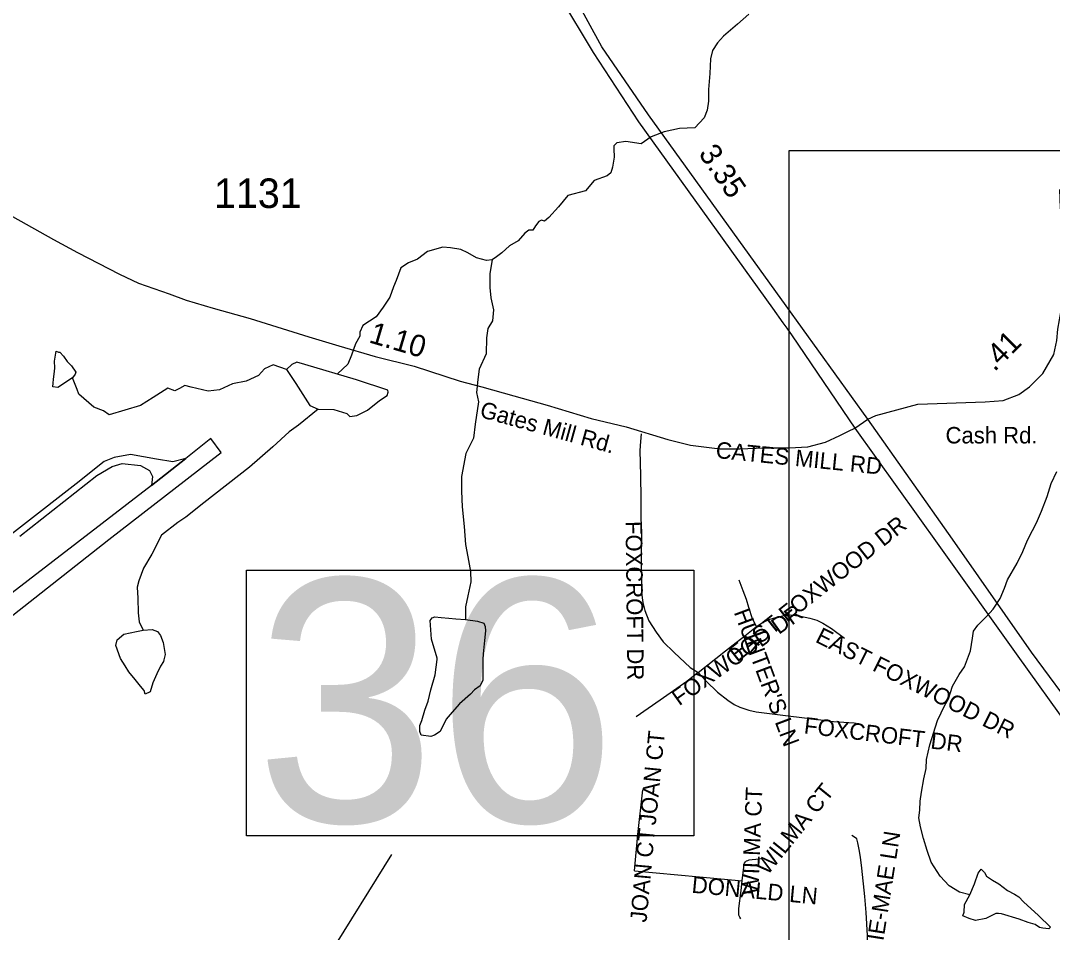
# Model space of a CAD drawing. Extents: x 1950930 to 2061844, y 904556 to 1017002.
# Drawn here: x 2005783 to 2011726, y 921551 to 926803 of the extents above; entities that cross this region are included whole.
import ezdxf

# ---------------------------------------------------------------- set-up
doc = ezdxf.new("R2010")
doc.units = 0
for name, color, linetype in [('Exist Aviation Commercial or Municipal Perimeter Paved', 7, 'Continuous'), ('Exist Hydrographic Creek Single Shore', 7, 'Continuous'), ('Exist Hydrographic Lake Shore', 7, 'Continuous'), ('Exist Hydrographic Misc Water Feature', 7, 'Continuous'), ('Exist Road Non-System Type 51', 7, 'Continuous'), ('Exist Road Non-System Type 51 Label', 7, 'Continuous'), ('Exist Road Primary US Attributed', 7, 'Continuous'), ('Exist Road Primary US Mileage Hundredths English Label', 7, 'Continuous'), ('Exist Road Primary US Structure Standard Bridge CELL', 7, 'Continuous'), ('Exist Road Secondary Structure Standard Bridge Number Label', 7, 'Continuous'), ('Exist Road Secondary Type 41 Attributed', 7, 'Continuous'), ('Exist Road Secondary Type 51 Attributed', 7, 'Continuous'), ('Exist Road Secondary Type 51 Label', 7, 'Continuous'), ('Exist Road Secondary Type 51 Number Label', 7, 'Continuous'), ('Map Preparation Inset Cut Line', 7, 'Continuous')]:
    doc.layers.add(name, color=color, linetype=linetype)

msp = doc.modelspace()

# ---------------------------------------------------------------- linework, layer by layer
at = {"layer": 'Exist Aviation Commercial or Municipal Perimeter Paved'}
for points in [[(2005674.5, 923327.8), (2006291.2, 923814.9), (2006937.5, 924314.6), (2006878.5, 924396.8), (2006735.1, 924280.9), (2006536.9, 924124.8), (2005685, 923469.1)], [(2005777.8, 923833.8), (2006222.7, 924181.8), (2006311.3, 924234.5), (2006368.2, 924251.4), (2006473.6, 924240.8), (2006526.3, 924211.3), (2006543.2, 924177.6), (2006536.9, 924124.8), (2006735.1, 924280.9), (2006659.2, 924261.9), (2006566.4, 924276.7), (2006416.7, 924304.1), (2006321.8, 924287.2), (2006264.9, 924264), (2006102.5, 924135.4), (2005476.3, 923648.3)]]:
    msp.add_lwpolyline(points, dxfattribs=at)
at = {"layer": 'Exist Hydrographic Creek Single Shore'}
for points in [[(2009978.3, 926840.4), (2009912.2, 926782.4), (2009832.3, 926714.5), (2009796.4, 926674.5), (2009768.2, 926630.5), (2009756.4, 926582.5), (2009752.4, 926498.6), (2009744.6, 926406.5), (2009744.5, 926338.6), (2009738.5, 926286.5), (2009720.5, 926242.3), (2009666.5, 926186.3), (2009578.8, 926182.2), (2009490.8, 926162.3), (2009414.7, 926134), (2009356.8, 926094.2), (2009269.1, 926105.9), (2009217.4, 926098.5), (2009200.6, 926082.7), (2009200.6, 926063.7), (2009202.7, 926017.3), (2009192.1, 925959.3), (2009182.6, 925926.6), (2009162.6, 925908.7), (2009086.9, 925881.9), (2009036.8, 925821.9), (2008935.4, 925795.9), (2008881, 925729.9), (2008826.3, 925668.3), (2008799.9, 925647.2), (2008783.1, 925653.6), (2008768.3, 925645.1), (2008748.3, 925620.9), (2008733.5, 925595.6), (2008711.4, 925595.6), (2008687.1, 925578.7), (2008649.2, 925534.4), (2008599, 925505.7), (2008555.2, 925465.6), (2008525.2, 925441.6), (2008498.9, 925425.7)], [(2008498.9, 925425.7), (2008467, 925421.5), (2008408.9, 925437.5), (2008359, 925465.4), (2008319, 925485.6), (2008259.1, 925493.4), (2008214.9, 925497.6), (2008127.1, 925473.5), (2008069.1, 925429.4), (2008018.2, 925407.9), (2007973.9, 925378.4), (2007945.4, 925306.7), (2007931.3, 925269.1), (2007910.1, 925209.7), (2007872.1, 925151.7), (2007831, 925096.9), (2007754.1, 925047.3), (2007736.1, 925009.4), (2007736.7, 924985.9), (2007712.9, 924942.1), (2007688.7, 924876.6), (2007667.4, 924825), (2007609.1, 924768)], [(2008498.9, 925425.7), (2008485.1, 925345.6), (2008485.1, 925265.6), (2008491.1, 925205.7), (2008507.4, 925137.4), (2008501.2, 925073.6), (2008475.3, 925029.5), (2008467.3, 924975.7), (2008464.1, 924882.9), (2008424.1, 924795.4), (2008417.7, 924736.3), (2008409.3, 924661.5), (2008420.9, 924606.7), (2008400.9, 924479.1), (2008391.4, 924397.9), (2008347.9, 924309.5), (2008321.9, 924177.4), (2008321.8, 924093.4), (2008326.1, 924001.4), (2008337.9, 923889.3), (2008346.2, 923785.4), (2008358.2, 923713.3), (2008374.2, 923629.3), (2008376.2, 923569.5), (2008358.2, 923489.5), (2008346.4, 923425.4), (2008346.5, 923353.5)], [(2011251.4, 921767.2), (2011191.4, 921783.2), (2011131.4, 921818.9), (2011079.4, 921875.1), (2011027.2, 921955), (2011005.3, 922023), (2010983.1, 922091.1), (2010967.1, 922159), (2010957, 922211.1), (2010963.2, 922254.9), (2010965.3, 922307.1), (2010973.2, 922359.1), (2010985, 922435), (2010999, 922495.1), (2011001.1, 922546.9), (2011020.9, 922631.1), (2011064.8, 922771), (2011084.7, 922815.2), (2011104.9, 922855.2), (2011128.7, 922897), (2011150.6, 922969.1), (2011188.7, 923037.2), (2011220.5, 923081.2), (2011254.6, 923173.4), (2011266.5, 923245.3), (2011272.6, 923285.2), (2011296.3, 923321.2), (2011348.6, 923373.2), (2011384.5, 923413.2), (2011424.5, 923473.4), (2011450.4, 923533.3), (2011468.4, 923581.5), (2011524.2, 923677.4), (2011556.1, 923745.4), (2011582.1, 923809.5), (2011612.1, 923865.6), (2011634, 923909.5), (2011664, 923977.4), (2011695.9, 924061.5), (2011720.1, 924137.4), (2011752, 924205.7)]]:
    msp.add_lwpolyline(points, dxfattribs=at)
at = {"layer": 'Exist Hydrographic Lake Shore'}
msp.add_lwpolyline([(2007345.5, 924822.8), (2007313.9, 924793.3), (2007340.8, 924753.2), (2007369.2, 924712.1), (2007449.9, 924585.6), (2007496.3, 924564.5), (2007587, 924562.4), (2007661.8, 924539.2), (2007679.7, 924522.3), (2007719.8, 924527.6), (2007781, 924559.2), (2007850.5, 924614), (2007893.8, 924643.6), (2007900.1, 924663.6), (2007898, 924675.2), (2007717.7, 924733.2), (2007420.4, 924822.8), (2007375, 924835.4)], close=True, dxfattribs=at)
for points in [[(2007313.9, 924793.3), (2007236.9, 924819.6), (2007187.4, 924796.4), (2007152.6, 924758.5), (2007081.9, 924726.8), (2007003.4, 924711), (2006928.5, 924676.2), (2006864.2, 924667.8), (2006765.1, 924691), (2006728.8, 924701.5), (2006698.7, 924684.7), (2006670.8, 924669.9), (2006631.8, 924686.8), (2006547.4, 924632), (2006473.6, 924586.1), (2006292.3, 924532.8), (2006259.6, 924556), (2006204.8, 924576.1), (2006118.3, 924652), (2006108.8, 924678.3), (2006081.4, 924746.2)], [(2007496.3, 924564.5), (2007384, 924472.8), (2007329.2, 924433.7), (2007236.4, 924347.3), (2007102, 924231.3), (2006838.9, 924024.7), (2006734.6, 923943.5), (2006688.2, 923911.9), (2006594, 923838.4), (2006538.2, 923730.2), (2006490.3, 923648.2), (2006464.2, 923576.2), (2006454.3, 923540.3), (2006458.2, 923476.2), (2006460.4, 923392.2), (2006466.2, 923340.2), (2006488.5, 923292.2)]]:
    msp.add_lwpolyline(points, dxfattribs=at)
at = {"layer": 'Exist Hydrographic Misc Water Feature'}
for points in [[(2006081.4, 924746.2), (2005997.6, 924689.8), (2005969.4, 924694), (2005971.5, 924714), (2005973.3, 924737.9), (2005977.5, 924782.1), (2005979.6, 924802.1), (2005977.4, 924841.8), (2005987.4, 924898.1), (2006001.5, 924893.9), (2006009.3, 924894), (2006029.5, 924870), (2006051.5, 924840), (2006075.3, 924813.9), (2006101.5, 924777.9), (2006097.6, 924766.2), (2006081.4, 924746.2)], [(2008346.5, 923353.5), (2008414.6, 923343.3), (2008450.4, 923331.4), (2008458.6, 923313.5), (2008460.3, 923287.5), (2008454.6, 923231.5), (2008448.4, 923155.5), (2008446.4, 923123.4), (2008444.6, 923003.3), (2008430.5, 922971.5), (2008398.5, 922947.5), (2008374.7, 922923.4), (2008310.5, 922867.3), (2008268.9, 922819.3), (2008234.9, 922779.3), (2008198.9, 922707.1), (2008166.7, 922687.1), (2008146.8, 922679.3), (2008090.9, 922687.1), (2008082.8, 922707.3), (2008082.9, 922743.3), (2008094.6, 922771.3), (2008110.6, 922831.1), (2008130.7, 922883.1), (2008146.8, 922947.1), (2008170.6, 923035.2), (2008182.6, 923123.3), (2008182.4, 923131.2), (2008150.5, 923239.1), (2008142.3, 923347.3), (2008154.4, 923363.4), (2008168.3, 923369.4), (2008206.3, 923365.3), (2008250.5, 923361.4), (2008290.5, 923357.3), (2008346.5, 923353.5)], [(2006488.5, 923292.2), (2006540.4, 923296.3), (2006572.3, 923284.2), (2006588.3, 923260.2), (2006604.5, 923220.2), (2006616.6, 923152.3), (2006608.3, 923120.4), (2006606.5, 923112.2), (2006588.6, 923084.3), (2006568.6, 923040.1), (2006544.6, 922988.1), (2006528.7, 922936.3), (2006500.6, 922924), (2006494.4, 922944.2), (2006474.6, 922968.2), (2006442.6, 923008.3), (2006406.4, 923052), (2006384.5, 923086.3), (2006358.4, 923128.1), (2006332.5, 923204.2), (2006338.4, 923236.2), (2006378.4, 923268.2), (2006450.3, 923284.1), (2006488.5, 923292.2)], [(2011251.4, 921767.2), (2011277.4, 921831.3), (2011299.3, 921891.3), (2011315.5, 921915.2), (2011335.4, 921895.1), (2011347.5, 921875.2), (2011381.5, 921851.2), (2011417.5, 921831.4), (2011467.5, 921791.3), (2011507.5, 921771.5), (2011533.4, 921755.5), (2011559.4, 921727.4), (2011645.7, 921647.5), (2011715.5, 921581.4), (2011705.5, 921571.4), (2011671.4, 921575.4), (2011651.5, 921579.5), (2011627.5, 921595.4), (2011587.4, 921607.4), (2011535.7, 921627.5), (2011433.6, 921657.1), (2011415.6, 921659.1), (2011401.4, 921659.1), (2011343.4, 921631.1), (2011283.5, 921619.2), (2011247.6, 921631.1), (2011209.6, 921647), (2011217.5, 921667.2), (2011219.4, 921711.1), (2011251.4, 921767.2)]]:
    msp.add_lwpolyline(points, dxfattribs=at)
at = {"layer": 'Exist Road Non-System Type 51'}
for points in [[(2009356.9, 924422.6), (2009354.1, 924379.2), (2009350.6, 924327.3), (2009354.1, 924182), (2009355.2, 924049.4), (2009355.2, 923939.8), (2009358.8, 923853.3), (2009357.6, 923690.7), (2009358.8, 923553.4), (2009359.9, 923507.3), (2009368, 923451.9), (2009379.5, 923405.8), (2009402.6, 923344.7), (2009443, 923280.1), (2009484.5, 923223.6), (2009546.8, 923162.5), (2009639, 923077.1), (2009686.5, 923048.3)], [(2010022, 923313.5), (2009998.5, 923357.5), (2009978.1, 923421.9), (2009963.8, 923468.9), (2009945.4, 923518.9), (2009922.9, 923579.2)], [(2010022, 923313.5), (2010053.8, 923333.9), (2010093.6, 923352.4), (2010133.5, 923365.6), (2010178.4, 923376.9), (2010217.2, 923379.9), (2010275.5, 923372.8), (2010328.6, 923361.6), (2010369.5, 923349.3), (2010404.2, 923331.9), (2010453.4, 923301.2), (2010528, 923246.1)], [(2009686.5, 923048.3), (2009843.2, 923172.5), (2009904.5, 923220.5), (2009955.6, 923259.4), (2010022, 923313.5)], [(2009686.5, 923048.3), (2009620.5, 922996.2), (2009466.1, 922888.4), (2009329.1, 922792.3)], [(2009686.5, 923048.3), (2009732.4, 922998.7), (2009798.1, 922935.3), (2009855.9, 922889.1), (2009892.8, 922863.8), (2009926.1, 922848.8), (2009978.1, 922830.3), (2010019.6, 922821.1), (2010189.1, 922800.4), (2010393.2, 922775), (2010465.9, 922765.8), (2010583.5, 922757.7), (2010596.2, 922756.5)], [(2009320.1, 921905.8), (2009339, 922115.4), (2009366.2, 922372.9)], [(2010559.1, 920881.2), (2010585.1, 920971), (2010602.6, 921040), (2010626.8, 921136.1), (2010641.6, 921213.4), (2010649.2, 921275), (2010656.4, 921360.5), (2010659.6, 921404.9), (2010661.9, 921533.3), (2010654.1, 921666.1), (2010646, 921757.1), (2010628.4, 921921.2), (2010620.2, 921983.6), (2010613.6, 922027.4), (2010605.4, 922066.9), (2010598.9, 922088.8), (2010580.2, 922103.1), (2010571.8, 922108.4)], [(2009940.2, 921847.2), (2009950.2, 921942.3), (2009953.1, 921949.7), (2009957.9, 921957.1), (2009964.8, 921962.1), (2009972.5, 921965.6), (2009980.6, 921967.8), (2009997.5, 921969.9), (2010018.8, 921972.8), (2010037.5, 921975), (2010044.2, 921976.6)], [(2009320.1, 921905.8), (2009693.1, 921870.4), (2009940.2, 921847.2)], [(2009931.9, 921629.6), (2009926, 921638.8), (2009920.2, 921650.4), (2009919.4, 921668.9), (2009921, 921688.1), (2009934.4, 921791.8), (2009940.2, 921847.2)]]:
    msp.add_lwpolyline(points, dxfattribs=at)
at = {"layer": 'Exist Road Primary US Attributed'}
for points in [[(2008555.6, 927896.6), (2008584, 927777.4), (2008626.6, 927612.8), (2008683.3, 927405.6), (2008768.5, 927189.9), (2008886.8, 926944.2), (2009080.2, 926618.6), (2009342.4, 926220.9), (2010114.1, 925147.2), (2010174.4, 925062.7), (2010196.5, 925030.9), (2010228.1, 924986.9), (2010587.8, 924455.6)], [(2010664.1, 924506.9), (2010193.3, 925160.6), (2009400.4, 926260.7), (2009131, 926651.9), (2008918.1, 927043.5), (2008762.9, 927385.8), (2008657.8, 927743.4), (2008618.9, 927905.8)], [(2012803.7, 921857.9), (2012615.3, 922062.9), (2012411.3, 922266.8), (2012181, 922490.6), (2011885.1, 922789.5), (2011605, 923165.6), (2011150.3, 923816.7), (2010664.1, 924506.9)], [(2010587.8, 924455.6), (2011071.3, 923778.7), (2011527.5, 923141.3), (2011824.3, 922727.2), (2012115.8, 922437.4), (2012346, 922213.6), (2012562.2, 921993.3), (2012738.5, 921804.7)]]:
    msp.add_lwpolyline(points, dxfattribs=at)
at = {"layer": 'Exist Road Secondary Structure Standard Bridge Number Label'}
msp.add_line((2003522.3, 914932.5), (2007921.2, 921999.4), dxfattribs=at)
msp.add_lwpolyline([(2007083.7, 923636.9), (2009660.3, 923636.9), (2009660.3, 922107.6), (2007083.7, 922107.6)], close=True, dxfattribs=at)
at = {"layer": 'Exist Road Secondary Type 41 Attributed'}
msp.add_lwpolyline([(2010664.1, 924506.9), (2010708.5, 924527.8), (2010951.9, 924593.9), (2011338.5, 924606.5), (2011443.6, 924615.4), (2011533.7, 924649.5), (2011593.6, 924693.1), (2011671, 924770.6), (2011734.8, 924880), (2011751.5, 924960.5), (2011757.6, 925026.4), (2011785.6, 925186.2), (2011806.9, 925335.1), (2011816, 925439.9), (2011815.9, 925453.1), (2011815.2, 925524.3), (2011803.1, 925569.8), (2011793.8, 925619.2), (2011773.2, 925722.4), (2011769.1, 925830.6)], dxfattribs=at)
at = {"layer": 'Exist Road Secondary Type 51 Attributed'}
for points in [[(2005737.1, 925674.8), (2005973.2, 925542.9), (2006111.3, 925467), (2006353.4, 925343.2), (2006461.3, 925291.1), (2006638.2, 925229.2), (2006736.9, 925192.7), (2006891.8, 925147.1), (2007105.8, 925086.3), (2007443.6, 924982.3), (2007615.2, 924930.6), (2007826.2, 924868.3), (2008049.4, 924812.1), (2008315.8, 924726.2), (2008440.3, 924692.8), (2008624, 924641.1), (2008815.3, 924588), (2009068.8, 924510.5), (2009271.5, 924462.6), (2009511.4, 924389.7), (2009641.9, 924357.2), (2009809.9, 924337.3), (2009926, 924337.3), (2010066.1, 924341.4), (2010189.9, 924341.4), (2010210.5, 924342.6), (2010316.8, 924348.5), (2010420, 924374.3), (2010502, 924413.8), (2010551.1, 924437.7), (2010587.8, 924455.6)], [(2010587.8, 924455.6), (2010664.1, 924506.9)]]:
    msp.add_lwpolyline(points, dxfattribs=at)
at = {"layer": 'Map Preparation Inset Cut Line'}
for p, q in [((2010210.5, 925120.3), (2010210.5, 925223.1)), ((2010210.5, 925081.5), (2010210.5, 925120.3)), ((2010210.5, 925041.7), (2010210.5, 925081.5)), ((2010210.5, 924936.1), (2010210.5, 925041.7)), ((2010210.5, 924342.6), (2010210.5, 924936.1)), ((2010210.5, 921043.6), (2010210.5, 924342.6))]:
    msp.add_line(p, q, dxfattribs=at)
msp.add_lwpolyline([(2010210.5, 925223.1), (2010210.5, 926054.7), (2011810, 926054.7)], dxfattribs=at)

# ---------------------------------------------------------------- texts
at = {"layer": 'Exist Road Non-System Type 51 Label'}
for s, rotation, p in [('  CATES MILL RD', 354.23938, (2009713.9, 924291.1)), ('  EAST FOXWOOD DR', 38.32194, (2009854.7, 923060.2)), ('  FOXCROFT DR', 270.65968, (2009266.8, 923990.5)), ('  FOXWOOD DR', 35.61085, (2009519.2, 922811.6)), ("  HUNTER'S LN", 290.49916, (2009865.4, 923461.4)), ('  EAST FOXWOOD DR', 333.37049, (2010292.5, 923257.9)), ('  FOXCROFT DR', 353.19388, (2010222, 922705.5)), ('  JOAN CT', 84.38075, (2009434.3, 922095.1)), ('  WILMA CT', 51.18861, (2010040.9, 921820.7)), ('  WILMA CT', 87.79571, (2010029.4, 921694.2)), ('  JOAN CT', 84.79172, (2009381.9, 921535.4)), ('  WILLIE-MAE LN', 81.05006, (2010695.4, 921135.7)), ('  DONALD LN', 354.61508, (2009575.5, 921786.3))]:
    msp.add_text(s, height=95, rotation=rotation, dxfattribs=at).set_placement(p)
at = {"layer": 'Exist Road Primary US Mileage Hundredths English Label'}
msp.add_text('3.35', height=125, rotation=304.34709, dxfattribs=at).set_placement((2009684.2, 926037.2))
at = {"layer": 'Exist Road Primary US Structure Standard Bridge CELL'}
for s, rotation, p in [('1.10', 343.55269, (2007783.9, 924950.7)), ('.41', 45.02457, (2011392.3, 924777.1))]:
    msp.add_text(s, height=125, rotation=rotation, dxfattribs=at).set_placement(p)
at = {"layer": 'Exist Road Secondary Structure Standard Bridge Number Label'}
msp.add_text('36', height=1400, dxfattribs=at).set_placement((2007133.9, 922186.7))
at = {"layer": 'Exist Road Secondary Type 51 Label'}
msp.add_text('Gates Mill Rd.', height=95, rotation=344.58568, dxfattribs=at).set_placement((2008422.5, 924520.6))
msp.add_text('Cash Rd.', height=95, dxfattribs=at).set_placement((2011110.8, 924367.3))
at = {"layer": 'Exist Road Secondary Type 51 Number Label'}
msp.add_text('1131', height=170, dxfattribs=at).set_placement((2006896.7, 925723.8))

doc.saveas('drawing.dxf')
